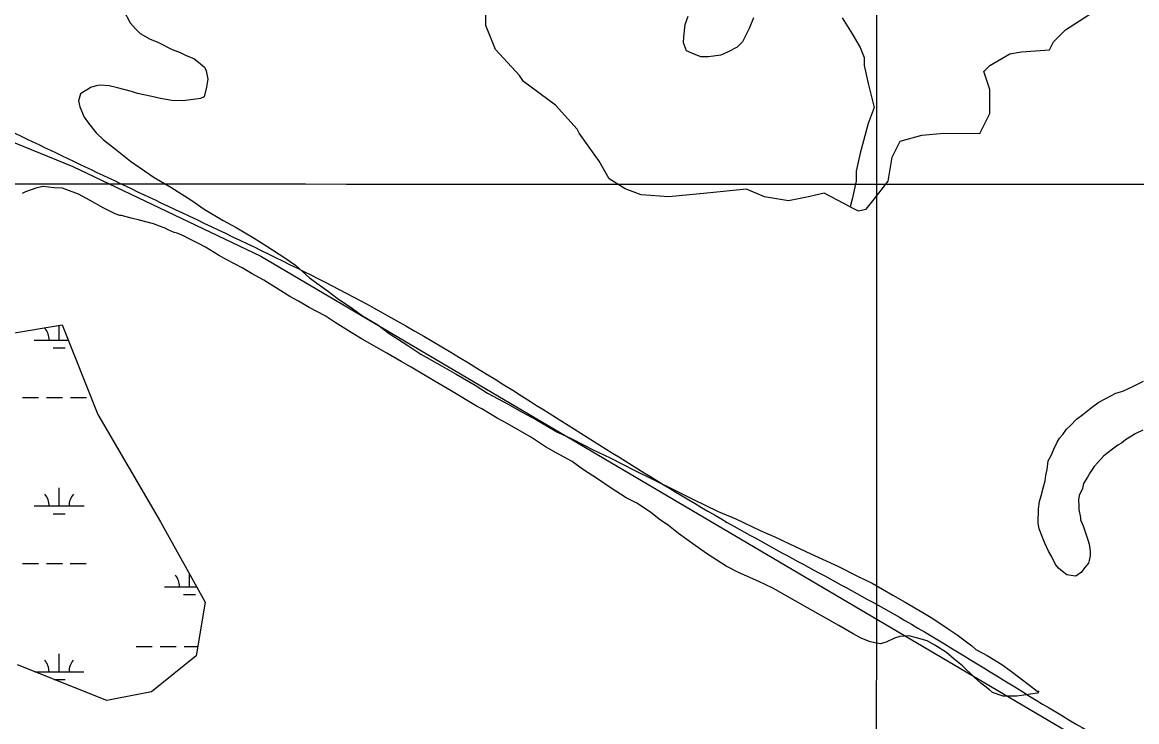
# Model space of a CAD drawing. Extents: x 3245246 to 3283090, y 806824 to 832173.
# Drawn here: x 3268650 to 3270884, y 823248 to 824650 of the extents above; entities that cross this region are included whole.
import ezdxf

# ---------------------------------------------------------------- set-up
doc = ezdxf.new("R2010")
doc.units = 0
for name, color, linetype in [('V-GRID-MAJR', 7, 'Continuous'), ('V-ROAD-CNTR', 7, 'Continuous'), ('V-SITE-VEGE', 7, 'Continuous'), ('V-TOPO-SHOR', 7, 'Continuous'), ('V-WETL-SWMP', 7, 'Continuous')]:
    doc.layers.add(name, color=color, linetype=linetype)

msp = doc.modelspace()

# ---------------------------------------------------------------- linework, layer by layer
at = {"layer": 'V-GRID-MAJR'}
for points in [[(3270359.9, 812204.1), (3270361.6, 818263.3), (3270363.4, 824325.6), (3270365.1, 830387.9), (3270365.1, 830390.9)], [(3249423.5, 824337.8), (3254658.5, 824333.6), (3259893.4, 824330.1), (3265128.4, 824327.5), (3270363.4, 824325.6), (3275598.4, 824324.4), (3280833.3, 824324.1)]]:
    msp.add_spline(points, degree=3, dxfattribs=at)
at = {"layer": 'V-ROAD-CNTR'}
for points in [[(3268555, 824466.2), (3268928.1, 824288.4), (3269383.1, 824061.9), (3269668.7, 823890.1), (3270076.6, 823640.1), (3270419.3, 823451), (3270842, 823197.9), (3271162.2, 823029.4), (3271548.3, 822792.5), (3271898.4, 822578.4), (3272236.9, 822400.3), (3272509.8, 822239.3), (3272743.9, 822091.3), (3273013.6, 821941.1), (3273341, 821721.2), (3273731.8, 821490.1), (3274189.2, 821175), (3274593.6, 820901.2), (3274916.7, 820684.3), (3275373.2, 820360), (3275676.6, 820161), (3275802.4, 820045.1), (3275896.2, 819928), (3275965.2, 819818.6), (3276015.1, 819699.5), (3276044.4, 819586.7), (3276100.5, 819413), (3276190.9, 819208.3), (3276292.5, 819051.8), (3276415.5, 818926.3), (3276568.2, 818833.9), (3276716.2, 818768.8), (3276924.8, 818729), (3277119.9, 818725), (3277260.8, 818758.2)], [(3265843.1, 823432.9), (3265859, 823417.1), (3265884.4, 823393.5), (3265921.6, 823385.9), (3265988.6, 823351.1), (3266047.2, 823332.3), (3266110.9, 823317.7), (3266174.6, 823302.5), (3266237.9, 823256.1), (3266319, 823213.7), (3266446.2, 823144), (3266598.2, 823070.2), (3266698.3, 823024.2), (3266809.8, 822977.5), (3266902.8, 822954.7), (3266981.5, 822929.4), (3267047, 822922.9), (3267126.7, 822927), (3267196.8, 822934.5), (3267240.8, 822931.2), (3267315.5, 822929), (3267389.5, 822902.9), (3267472.5, 822855.3), (3267548.2, 822799.1), (3267673.2, 822703.2), (3267729.5, 822659.2), (3267800.8, 822580), (3267841.6, 822514.8), (3267890.4, 822443.6), (3267961.5, 822390.3), (3268026.2, 822347.9), (3268097.5, 822313.7), (3268226.8, 822221.5), (3268328.9, 822136.2), (3268438, 822030.2), (3268539.6, 821913.7), (3268611.4, 821855), (3268669.7, 821833), (3268741.6, 821835.2), (3268781, 821862.3), (3268824.2, 821916.6), (3268873.1, 822006.3), (3268932.5, 822098.1), (3268972.1, 822145.5), (3269019.4, 822162), (3269056, 822158.3), (3269086.7, 822138.7), (3269215.7, 821995.6), (3269467.1, 821682.5), (3269665, 821425.3), (3269890.2, 821132.3), (3269935.6, 821060.8), (3269937.8, 820947), (3269911.9, 820878.4), (3269882.4, 820803.4), (3269850.4, 820754.7), (3269820.8, 820702.9), (3269847.5, 820661.4), (3269995.3, 820504.9), (3270135.1, 820342.3), (3270215.8, 820249.2), (3270280.9, 820161.5), (3270409.8, 819983.2), (3270585.2, 819734.7), (3270723.1, 819531.2), (3270847.8, 819342.2), (3270941.2, 819194.9), (3271024.2, 819065), (3271103.7, 818956), (3271217.9, 818809.2), (3271322.1, 818665), (3271450.9, 818481.1), (3271547.8, 818329.9), (3271656.2, 818159), (3271778.9, 817965.4), (3271939, 817707.5), (3272036.6, 817466.5), (3272126.7, 817285.3), (3272211.9, 817051.1), (3272318, 816867.5), (3272429.4, 816683.2), (3272508.6, 816556.2), (3272571.6, 816398.7), (3272670.4, 816197), (3272779.9, 816022.9), (3272872.1, 815803.2), (3272964.7, 815556.6)]]:
    msp.add_spline(points, degree=3, dxfattribs=at)
at = {"layer": 'V-SITE-VEGE'}
for p, q in [((3268853.7, 824673.4), (3268866.4, 824649.4)), ((3268866.4, 824649.4), (3268877, 824637.3)), ((3269976.2, 824620.8), (3269979, 824645.8)), ((3269979, 824645.8), (3269985.2, 824662.4)), ((3270116.2, 824659.3), (3270107.5, 824638)), ((3268877, 824637.3), (3268886.4, 824627.7)), ((3268886.4, 824627.7), (3268906.5, 824616.7)), ((3269976.1, 824608.9), (3269976.2, 824620.8)), ((3270107.5, 824638), (3270094, 824610.8)), ((3268906.5, 824616.7), (3268921.9, 824610.5)), ((3268921.9, 824610.5), (3268950.3, 824595.8)), ((3269981.8, 824593.3), (3269976.1, 824608.9)), ((3270083.2, 824600.2), (3270065.2, 824591)), ((3270094, 824610.8), (3270083.2, 824600.2)), ((3268950.3, 824595.8), (3268966.9, 824589.6)), ((3268966.9, 824589.6), (3268978.7, 824583.5)), ((3268978.7, 824583.5), (3268994.1, 824577.3)), ((3268994.1, 824577.3), (3269003.5, 824570)), ((3269992.5, 824588.4), (3269981.8, 824593.3)), ((3270010.2, 824581), (3269992.5, 824588.4)), ((3270025.7, 824580.8), (3270010.2, 824581)), ((3270050.8, 824584), (3270025.7, 824580.8)), ((3270065.2, 824591), (3270050.8, 824584)), ((3269003.5, 824570), (3269015.3, 824560.3)), ((3269015.3, 824560.3), (3269018.8, 824553.2)), ((3269018.8, 824553.2), (3269022.1, 824536.4)), ((3269022.1, 824536.4), (3269019.5, 824519.8)), ((3268774, 824511.3), (3268766.8, 824506.6)), ((3268782.4, 824516), (3268774, 824511.3)), ((3268787.2, 824519.5), (3268782.4, 824516)), ((3268798, 824522.9), (3268787.2, 824519.5)), ((3268806.3, 824524), (3268798, 824522.9)), ((3268824.2, 824522.5), (3268806.3, 824524)), ((3268840.8, 824518.7), (3268824.2, 824522.5)), ((3268869.3, 824511.2), (3268840.8, 824518.7)), ((3268881.1, 824507.4), (3268869.3, 824511.2)), ((3268909.6, 824501.1), (3268881.1, 824507.4)), ((3269019.5, 824519.8), (3269014.5, 824500.8)), ((3268766.8, 824506.6), (3268763, 824492.4)), ((3268763, 824492.4), (3268765.2, 824480.5)), ((3268927.5, 824497.3), (3268909.6, 824501.1)), ((3268950, 824493.4), (3268927.5, 824497.3)), ((3268972.7, 824493), (3268950, 824493.4)), ((3269007.3, 824497.3), (3268972.7, 824493)), ((3269014.5, 824500.8), (3269007.3, 824497.3)), ((3268765.2, 824480.5), (3268774.5, 824460.1)), ((3268774.5, 824460.1), (3268782.6, 824448.1)), ((3268782.6, 824448.1), (3268797.9, 824428.8)), ((3268797.9, 824428.8), (3268813.1, 824414.3)), ((3268813.1, 824414.3), (3268836.7, 824396.1)), ((3268836.7, 824396.1), (3268867.3, 824371.8)), ((3268867.3, 824371.8), (3268914.5, 824339)), ((3268914.5, 824339), (3268947.6, 824319.5)), ((3268656.8, 824310.4), (3268649.6, 824307)), ((3268677.2, 824317.3), (3268656.8, 824310.4)), ((3268691.5, 824320.7), (3268677.2, 824317.3)), ((3268714.1, 824318), (3268691.5, 824320.7)), ((3268730.8, 824317.7), (3268714.1, 824318)), ((3268739.1, 824314.1), (3268730.8, 824317.7)), ((3268762.8, 824305.4), (3268739.1, 824314.1)), ((3268947.6, 824319.5), (3268990.1, 824292.7)), ((3268786.4, 824293.1), (3268762.8, 824305.4)), ((3268812.4, 824278.5), (3268786.4, 824293.1)), ((3268990.1, 824292.7), (3269014.9, 824275.7)), ((3268836.1, 824266.2), (3268812.4, 824278.5)), ((3268845.6, 824262.5), (3268836.1, 824266.2)), ((3268849.1, 824262.5), (3268845.6, 824262.5)), ((3268868.1, 824257.5), (3268849.1, 824262.5)), ((3269014.9, 824275.7), (3269052.7, 824252.5)), ((3268884.8, 824253.7), (3268868.1, 824257.5)), ((3268913.2, 824246.1), (3268884.8, 824253.7)), ((3268925.1, 824241.2), (3268913.2, 824246.1)), ((3268936.9, 824237.4), (3268925.1, 824241.2)), ((3269052.7, 824252.5), (3269078.7, 824239)), ((3268942.8, 824233.8), (3268936.9, 824237.4)), ((3268954.7, 824228.9), (3268942.8, 824233.8)), ((3268960.6, 824227.6), (3268954.7, 824228.9)), ((3268974.8, 824221.4), (3268960.6, 824227.6)), ((3268983.1, 824216.5), (3268974.8, 824221.4)), ((3269078.7, 824239), (3269115.3, 824217.1)), ((3269115.3, 824217.1), (3269140.1, 824201.2)), ((3269003.2, 824206.7), (3268983.1, 824216.5)), ((3269017.4, 824199.4), (3269003.2, 824206.7)), ((3269043.4, 824183.5), (3269017.4, 824199.4)), ((3269140.1, 824201.2), (3269176.7, 824178.1)), ((3269059.9, 824173.8), (3269043.4, 824183.5)), ((3269090.7, 824157.9), (3269059.9, 824173.8)), ((3269176.7, 824178.1), (3269198, 824163.5)), ((3269110.8, 824145.7), (3269090.7, 824157.9)), ((3269198, 824163.5), (3269226.2, 824138.1)), ((3269134.4, 824133.4), (3269110.8, 824145.7)), ((3269147.4, 824124.9), (3269134.4, 824133.4)), ((3269226.2, 824138.1), (3269245.1, 824123.5)), ((3269168.7, 824111.5), (3269147.4, 824124.9)), ((3269186.4, 824100.5), (3269168.7, 824111.5)), ((3269245.1, 824123.5), (3269263.9, 824110.2)), ((3269263.9, 824110.2), (3269281.6, 824096.8)), ((3269204.1, 824090.8), (3269186.4, 824100.5)), ((3269225.4, 824078.6), (3269204.1, 824090.8)), ((3269281.6, 824096.8), (3269312.3, 824076.2)), ((3269257.3, 824061.4), (3269225.4, 824078.6)), ((3269277.4, 824048.1), (3269257.3, 824061.4)), ((3269312.3, 824076.2), (3269332.3, 824061.6)), ((3269332.3, 824061.6), (3269363.1, 824043.3)), ((3269309.3, 824028.5), (3269277.4, 824048.1)), ((3269363.1, 824043.3), (3269385.5, 824026.3)), ((3269331.7, 824015.1), (3269309.3, 824028.5)), ((3269385.5, 824026.3), (3269423.2, 824001.9)), ((3269361.2, 823998), (3269331.7, 824015.1)), ((3269381.3, 823987), (3269361.2, 823998)), ((3269423.2, 824001.9), (3269449.2, 823984.9)), ((3269409.7, 823970), (3269381.3, 823987)), ((3269449.2, 823984.9), (3269491.7, 823960.5)), ((3269429.8, 823959), (3269409.7, 823970)), ((3269478.2, 823929.7), (3269429.8, 823959)), ((3269491.7, 823960.5), (3269520.1, 823944.6)), ((3269510.1, 823911.4), (3269478.2, 823929.7)), ((3269520.1, 823944.6), (3269557.9, 823922.6)), ((3270879.5, 823921.3), (3270898, 823930.8)), ((3269562.1, 823879.7), (3269510.1, 823911.4)), ((3269557.9, 823922.6), (3269582.7, 823906.8)), ((3269582.7, 823906.8), (3269624.1, 823884.8)), ((3270822.7, 823896), (3270842.4, 823906.6)), ((3270842.4, 823906.6), (3270856.5, 823910.8)), ((3270856.5, 823910.8), (3270879.5, 823921.3)), ((3269624.1, 823884.8), (3269651.3, 823868.9)), ((3270796.4, 823880.1), (3270808.5, 823888.6)), ((3270808.5, 823888.6), (3270822.7, 823896)), ((3269571.6, 823874.8), (3269562.1, 823879.7)), ((3269602.3, 823856.5), (3269571.6, 823874.8)), ((3269651.3, 823868.9), (3269680.8, 823853)), ((3270763.5, 823854.6), (3270776.7, 823864.1)), ((3270776.7, 823864.1), (3270796.4, 823880.1)), ((3269622.4, 823845.5), (3269602.3, 823856.5)), ((3269670.8, 823817.4), (3269622.4, 823845.5)), ((3269680.8, 823853), (3269723.4, 823828.6)), ((3270743.7, 823834.2), (3270751.4, 823841.7)), ((3270751.4, 823841.7), (3270763.5, 823854.6)), ((3269699.1, 823799.2), (3269670.8, 823817.4)), ((3269723.4, 823828.6), (3269751.8, 823815.1)), ((3269751.8, 823815.1), (3269794.4, 823793.1)), ((3270724.9, 823808.4), (3270729.4, 823816)), ((3270729.4, 823816), (3270736, 823823.5)), ((3270736, 823823.5), (3270743.7, 823834.2)), ((3270873.7, 823820.5), (3270861.7, 823813)), ((3270881.4, 823824.7), (3270873.7, 823820.5)), ((3270896.7, 823832.1), (3270881.4, 823824.7)), ((3269720.4, 823787), (3269699.1, 823799.2)), ((3269794.4, 823793.1), (3269828.7, 823777.1)), ((3270712.6, 823781.5), (3270718.2, 823794.4)), ((3270718.2, 823794.4), (3270724.9, 823808.4)), ((3270838.7, 823796), (3270824.4, 823785.4)), ((3270846.3, 823802.4), (3270838.7, 823796)), ((3270854, 823806.6), (3270846.3, 823802.4)), ((3270861.7, 823813), (3270854, 823806.6)), ((3269752.3, 823769.8), (3269720.4, 823787)), ((3269828.7, 823777.1), (3269878.4, 823751.4)), ((3270704.6, 823753.4), (3270707, 823770.7)), ((3270707, 823770.7), (3270712.6, 823781.5)), ((3270817.8, 823780), (3270806.8, 823767.2)), ((3270824.4, 823785.4), (3270817.8, 823780)), ((3269773.6, 823754.1), (3269752.3, 823769.8)), ((3269805.4, 823733.4), (3269773.6, 823754.1)), ((3269878.4, 823751.4), (3269913.8, 823734.2)), ((3270702.3, 823741.5), (3270704.6, 823753.4)), ((3270791.3, 823747.8), (3270785.8, 823738.2)), ((3270799.1, 823759.7), (3270791.3, 823747.8)), ((3270806.8, 823767.2), (3270799.1, 823759.7)), ((3269829, 823717.5), (3269805.4, 823733.4)), ((3269913.8, 823734.2), (3269963.5, 823709.7)), ((3270697.6, 823718.8), (3270701, 823730.7)), ((3270701, 823730.7), (3270702.3, 823741.5)), ((3270785.8, 823738.2), (3270778, 823725.2)), ((3269860.9, 823696.8), (3269829, 823717.5)), ((3269963.5, 823709.7), (3269994.3, 823693.8)), ((3270693, 823700.4), (3270697.6, 823718.8)), ((3270775.7, 823715.5), (3270769, 823701.5)), ((3270778, 823725.2), (3270775.7, 823715.5)), ((3269882.2, 823685.8), (3269860.9, 823696.8)), ((3269909.3, 823667.6), (3269882.2, 823685.8)), ((3269994.3, 823693.8), (3270045.2, 823669.3)), ((3270687.2, 823674.4), (3270689.6, 823689.6)), ((3270689.6, 823689.6), (3270693, 823700.4)), ((3270769, 823701.5), (3270767.8, 823692.8)), ((3270767.8, 823692.8), (3270768.7, 823680.9)), ((3270768.7, 823680.9), (3270768.6, 823673.3)), ((3269927, 823654.2), (3269909.3, 823667.6)), ((3270045.2, 823669.3), (3270080.7, 823654.5)), ((3270686.9, 823646.2), (3270687.2, 823674.4)), ((3270768.6, 823673.3), (3270771.6, 823657)), ((3269945.9, 823640.9), (3269927, 823654.2)), ((3269965.9, 823625.1), (3269945.9, 823640.9)), ((3270080.7, 823654.5), (3270129.2, 823631.2)), ((3270688.9, 823634.3), (3270686.9, 823646.2)), ((3270771.6, 823657), (3270771.6, 823652.7)), ((3270771.6, 823652.7), (3270776.8, 823640.6)), ((3270776.8, 823640.6), (3270781, 823628.7)), ((3269998.9, 823600.8), (3269965.9, 823625.1)), ((3270129.2, 823631.2), (3270160, 823617.6)), ((3270160, 823617.6), (3270188.4, 823604.1)), ((3270695.2, 823619), (3270688.9, 823634.3)), ((3270700.4, 823605.9), (3270695.2, 823619)), ((3270781, 823628.7), (3270786.2, 823612.3)), ((3270023.7, 823583.8), (3269998.9, 823600.8)), ((3270188.4, 823604.1), (3270231, 823584.5)), ((3270707.8, 823589.5), (3270700.4, 823605.9)), ((3270786.2, 823612.3), (3270789.3, 823603.6)), ((3270789.3, 823603.6), (3270791.3, 823589.5)), ((3270061.5, 823559.4), (3270023.7, 823583.8)), ((3270231, 823584.5), (3270285.5, 823559.9)), ((3270714.1, 823578.6), (3270707.8, 823589.5)), ((3270721.5, 823563.3), (3270714.1, 823578.6)), ((3270788.9, 823571), (3270787.7, 823565.6)), ((3270791.2, 823580.8), (3270788.9, 823571)), ((3270791.3, 823589.5), (3270791.2, 823580.8)), ((3270086.3, 823547.2), (3270061.5, 823559.4)), ((3270126.6, 823528.8), (3270086.3, 823547.2)), ((3270285.5, 823559.9), (3270325.7, 823539.1)), ((3270727.9, 823555.6), (3270721.5, 823563.3)), ((3270735.4, 823549), (3270727.9, 823555.6)), ((3270744, 823542.4), (3270735.4, 823549)), ((3270773.4, 823547.4), (3270762.4, 823539.9)), ((3270780, 823556), (3270773.4, 823547.4)), ((3270787.7, 823565.6), (3270780, 823556)), ((3270155, 823515.3), (3270126.6, 823528.8)), ((3270325.7, 823539.1), (3270354.1, 823525.6)), ((3270354.1, 823525.6), (3270395.4, 823501.2)), ((3270757, 823540), (3270744, 823542.4)), ((3270762.4, 823539.9), (3270757, 823540)), ((3270224.7, 823476.2), (3270155, 823515.3)), ((3270395.4, 823501.2), (3270420.2, 823487.7)), ((3270420.2, 823487.7), (3270455.7, 823467)), ((3270287.4, 823440.7), (3270224.7, 823476.2)), ((3270455.7, 823467), (3270475.8, 823454.8)), ((3270315.7, 823423.7), (3270287.4, 823440.7)), ((3270475.8, 823454.8), (3270504.1, 823435.3)), ((3270504.1, 823435.3), (3270524.2, 823422)), ((3270332.3, 823415.1), (3270315.7, 823423.7)), ((3270350, 823407.7), (3270332.3, 823415.1)), ((3270399, 823415.4), (3270382.2, 823407.3)), ((3270409.8, 823418.8), (3270399, 823415.4)), ((3270427.6, 823419.7), (3270409.8, 823418.8)), ((3270443.1, 823415.9), (3270427.6, 823419.7)), ((3270464.4, 823409.7), (3270443.1, 823415.9)), ((3270524.2, 823422), (3270553.6, 823400.1)), ((3270370.2, 823403.9), (3270350, 823407.7)), ((3270382.2, 823407.3), (3270370.2, 823403.9)), ((3270479.8, 823401.1), (3270464.4, 823409.7)), ((3270503.4, 823386.5), (3270479.8, 823401.1)), ((3270553.6, 823400.1), (3270561.9, 823392.8)), ((3270561.9, 823392.8), (3270584.3, 823380.6)), ((3270518.7, 823373.2), (3270503.4, 823386.5)), ((3270535.2, 823359.9), (3270518.7, 823373.2)), ((3270584.3, 823380.6), (3270613.8, 823362.3)), ((3270558.7, 823336.9), (3270535.2, 823359.9)), ((3270613.8, 823362.3), (3270630.4, 823350.2)), ((3270630.4, 823350.2), (3270669.3, 823321.1)), ((3270571.6, 823324.8), (3270558.7, 823336.9)), ((3270579.9, 823318.7), (3270571.6, 823324.8)), ((3270589.3, 823311.5), (3270579.9, 823318.7)), ((3270595.2, 823306.6), (3270589.3, 823311.5)), ((3270616.5, 823299.2), (3270595.2, 823306.6)), ((3270685.7, 823305.3), (3270643.9, 823298.8)), ((3270669.3, 823321.1), (3270684.6, 823308.9)), ((3270684.6, 823308.9), (3270688.2, 823308.9)), ((3270688.2, 823308.9), (3270685.7, 823305.3)), ((3270643.9, 823298.8), (3270616.5, 823299.2))]:
    msp.add_line(p, q, dxfattribs=at)
at = {"layer": 'V-TOPO-SHOR'}
for points in [[(3266413.8, 825315.4), (3268751.2, 824361.2), (3269128.7, 824181.2), (3271358.1, 822867.5), (3272904.3, 822039.6)], [(3270310, 824279.9), (3270258.1, 824307.8), (3270226.2, 824299.9), (3270186.2, 824291.9), (3270138.3, 824299.9), (3270102.3, 824315.9), (3270022.4, 824307.9), (3269946.5, 824300), (3269890.6, 824304), (3269858.7, 824316), (3269826.7, 824336), (3269806.7, 824372), (3269766.8, 824427.9), (3269762.8, 824435.9), (3269718.9, 824483.8), (3269655, 824531.8), (3269647, 824543.8), (3269599.1, 824595.7), (3269579.2, 824643.7), (3269579.2, 824695.6)], [(3270294.2, 824659.4), (3270314.2, 824627.4), (3270330.2, 824599.4), (3270338.1, 824579.4), (3270338.1, 824563.5), (3270346.1, 824527.5), (3270350.1, 824511.5), (3270358.1, 824479.6), (3270346.1, 824447.6), (3270330.1, 824387.7), (3270322.1, 824351.8), (3270322.1, 824331.8), (3270314, 824295.8), (3270310, 824279.9), (3270326, 824271.9), (3270342, 824275.8), (3270358, 824295.8), (3270386, 824331.8), (3270394, 824379.7), (3270410, 824411.6), (3270453.9, 824423.6), (3270497.9, 824427.6), (3270569.8, 824427.5), (3270589.8, 824467.5), (3270589.8, 824515.4), (3270577.8, 824551.4), (3270589.8, 824563.4), (3270629.8, 824587.3), (3270653.7, 824591.3), (3270709.7, 824595.3), (3270717.7, 824611.2), (3270741.6, 824635.2), (3270797.6, 824671.1)]]:
    msp.add_lwpolyline(points, dxfattribs=at)
at = {"layer": 'V-WETL-SWMP'}
for p, q in [((3268724, 824013), (3268724.1, 824042.4)), ((3268674, 824013.1), (3268741.9, 824013)), ((3268712, 823997.6), (3268736, 823997.6)), ((3268650.6, 823897.6), (3268682.6, 823897.6)), ((3268698.6, 823897.6), (3268730.6, 823897.6)), ((3268746.6, 823897.6), (3268778.6, 823897.6)), ((3268878.5, 823731), (3268879, 823731)), ((3268723.9, 823680.4), (3268723.9, 823716.4)), ((3268673.9, 823680.4), (3268773.9, 823680.4)), ((3268711.9, 823664.9), (3268735.9, 823664.9)), ((3268650.4, 823565), (3268682.4, 823565)), ((3268698.4, 823565), (3268730.4, 823564.9)), ((3268746.4, 823564.9), (3268778.4, 823564.9)), ((3268985.3, 823518.4), (3268985.3, 823543.7)), ((3268935.3, 823518.4), (3268999.3, 823518.4)), ((3268973.3, 823503), (3268997.3, 823503)), ((3268878.4, 823398.4), (3268910.4, 823398.4)), ((3268926.4, 823398.4), (3268958.4, 823398.3)), ((3268974.4, 823398.3), (3269001.7, 823398.3)), ((3268723.8, 823347.7), (3268723.8, 823383.7)), ((3268675.4, 823347.7), (3268773.8, 823347.7)), ((3268714, 823332.3), (3268735.8, 823332.3))]:
    msp.add_line(p, q, dxfattribs=at)
msp.add_lwpolyline([(3268622.3, 824025.4), (3268729.8, 824043.3), (3268801.5, 823864), (3268926.9, 823648.8), (3269016.6, 823487.3), (3268998.6, 823379.7), (3268909, 823308), (3268819.4, 823290.1), (3268640.2, 823361.8)], dxfattribs=at)
for centre, start, end in [((3268668.8, 824013.5), 359.2032, 40.7468), ((3268668.7, 823680.9), 359.2032, 40.7468), ((3268779.1, 823680.8), 139.2032, 180.7468), ((3268930, 823518.9), 359.2032, 40.7468), ((3268668.5, 823348.2), 359.2032, 40.7468), ((3268779, 823348.1), 139.2032, 180.7468)]:
    msp.add_arc(centre, 35.2, start, end, dxfattribs=at)

doc.saveas('drawing.dxf')
